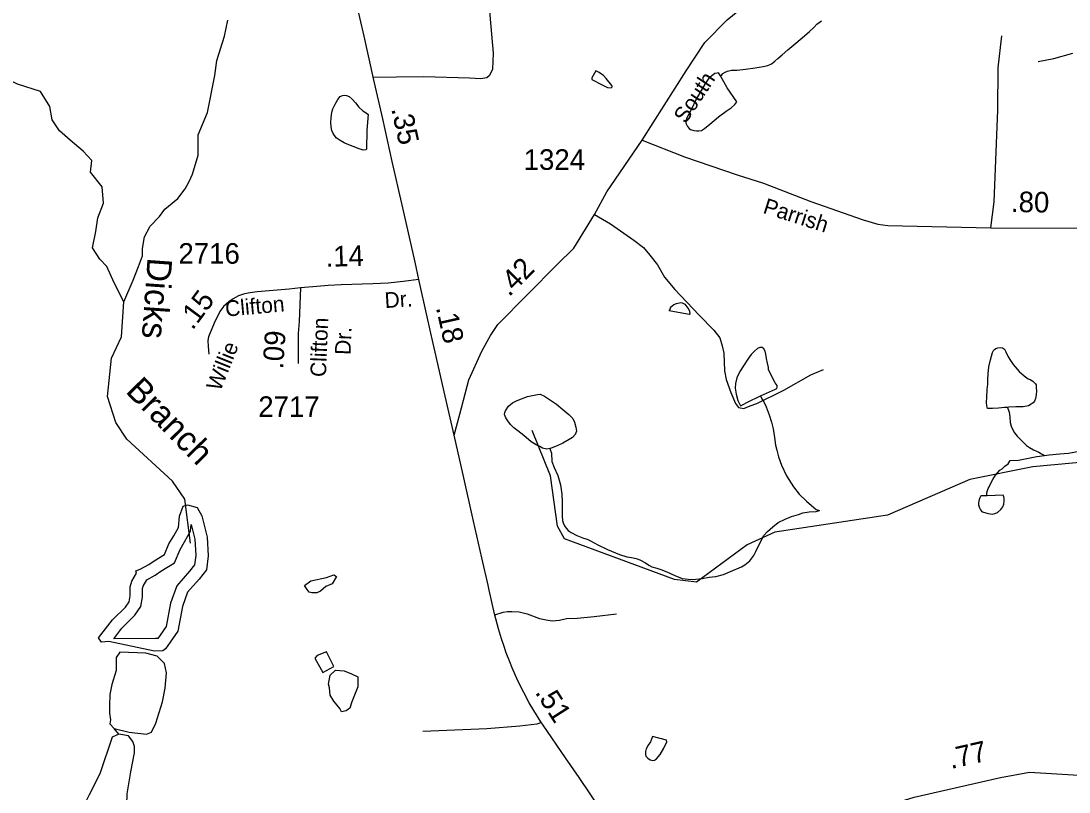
# Model space of a CAD drawing. Extents: x 2082433 to 2279600, y 546599 to 755198.
# Drawn here: x 2124031 to 2130383, y 633447 to 638124 of the extents above; entities that cross this region are included whole.
import ezdxf

# ---------------------------------------------------------------- set-up
doc = ezdxf.new("R2010")
doc.units = 0
for name, color, linetype in [('Exist Hydrographic Creek Single Shore', 7, 'Continuous'), ('Exist Hydrographic Creek Single Shore Label', 7, 'Continuous'), ('Exist Hydrographic Misc Water Feature', 7, 'Continuous'), ('Exist Hydrographic Pond Under 1500 Sq Ft', 7, 'Continuous'), ('Exist Road Non-System Type 51', 7, 'Continuous'), ('Exist Road Primary NC Attributed', 7, 'Continuous'), ('Exist Road Primary NC Service Mileage Hundredths English Label', 7, 'Continuous'), ('Exist Road Secondary Mileage Hundredths English Label', 7, 'Continuous'), ('Exist Road Secondary Type 51 Attributed', 7, 'Continuous'), ('Exist Road Secondary Type 51 Label', 7, 'Continuous'), ('Exist Road Secondary Type 51 Number Label', 7, 'Continuous')]:
    doc.layers.add(name, color=color, linetype=linetype)

msp = doc.modelspace()

# ---------------------------------------------------------------- linework, layer by layer
at = {"layer": 'Exist Hydrographic Creek Single Shore'}
msp.add_line((2124624.4, 633797.7), (2124595.7, 633832.5), dxfattribs=at)
for points in [[(2124653.1, 636420.5), (2124710.4, 636551.6), (2124743.2, 636633.6), (2124767.8, 636699.2), (2124767.8, 636744.3), (2124780.1, 636813.9), (2124812.9, 636879.5), (2124870.3, 636936.9), (2124903, 636981.9), (2124980.9, 637047.5), (2125026, 637104.9), (2125050.6, 637150), (2125071.1, 637195), (2125103.9, 637309.8), (2125103.9, 637432.7), (2125161.2, 637568), (2125206.3, 637793.4), (2125218.6, 637883.5), (2125263.7, 638031.1), (2125284.2, 638129.4)], [(2124595.7, 636535.2), (2124550.6, 636633.6), (2124509.6, 636678.7), (2124464.5, 636748.3), (2124485, 636846.7), (2124497.3, 636928.7), (2124530.1, 637018.8), (2124521.9, 637117.2), (2124452.2, 637207.3), (2124460.4, 637277), (2124407.2, 637334.4), (2124329.3, 637400), (2124263.7, 637457.3), (2124218.7, 637522.9), (2124206.4, 637604.9), (2124149, 637695), (2124009.6, 637740.1), (2123923.6, 637785.2), (2123911.3, 637818), (2123903.1, 637875.3)], [(2125059, 634956.3), (2125023.9, 635222.7), (2124949.1, 635332.5), (2124673.1, 635587.5), (2124606, 635687.2), (2124555, 635845.7), (2124579, 636078.1), (2124640.8, 636207.4), (2124653.1, 636420.5), (2124595.7, 636535.2)]]:
    msp.add_lwpolyline(points, dxfattribs=at)
for points in [[(2124501.4, 634381.7), (2124585.4, 634490.3), (2124663.3, 634568.1), (2124685.8, 634600.9), (2124692, 634635.8), (2124692, 634691.1), (2124702.2, 634725.9), (2124730.9, 634775.1), (2124726.8, 634787.4), (2124753.5, 634797.6), (2124804.7, 634826.3), (2124837.5, 634848.9), (2124901, 634887.8), (2124927.6, 634951.3), (2124956.3, 635000.5), (2124985, 635051.7), (2124991.2, 635119.3), (2125013.7, 635180.8), (2125040.3, 635189), (2125097.7, 635172.6), (2125126.4, 635121.4), (2125159.2, 634992.3), (2125165.3, 634879.6), (2125155.1, 634793.5), (2125110, 634738.2), (2125040.3, 634658.3), (2125009.6, 634572.2), (2124980.9, 634422.7), (2124935.8, 634355), (2124907.1, 634316.1), (2124890.7, 634303.8), (2124839.5, 634301.8), (2124562.9, 634359.1), (2124517.8, 634355)], [(2124592.5, 634376.8), (2124641.8, 634440.6), (2124721.2, 634520), (2124756.9, 634571.9), (2124767, 634629.2), (2124767, 634680.3), (2124771.6, 634696), (2124794, 634734.4), (2124844.3, 634762.6), (2124878.3, 634785.9), (2124960.8, 634836.5), (2124994.9, 634917.8), (2125021.4, 634963.3), (2125058.2, 635029), (2125062, 635070.2), (2125084.7, 634980.9), (2125090.1, 634882), (2125083.2, 634824), (2125052.6, 634786.6), (2124974.5, 634696.9), (2124937, 634592), (2124910.1, 634451.7), (2124874.4, 634398.1), (2124859.3, 634377.6), (2124845.7, 634377.1)], [(2124595.7, 633832.5), (2124685.8, 633810), (2124792.4, 633797.7), (2124821.1, 633810), (2124847.7, 633865.3), (2124888.7, 633994.4), (2124905.1, 634076.4), (2124913.3, 634170.6), (2124901, 634225.9), (2124855.9, 634271), (2124788.3, 634289.5), (2124630.5, 634295.6), (2124608, 634262.8), (2124608, 634182.9), (2124581.3, 634098.9), (2124569, 634037.4), (2124567, 633969.8), (2124567, 633924.7), (2124573.1, 633883.8), (2124569, 633861.2)], [(2124583.4, 633779.3), (2124509.6, 633558), (2124444.1, 633428.9), (2124399, 633340.8), (2124386.7, 633250.6), (2124380.5, 633205.5), (2124403.1, 633176.8), (2124564.9, 633203.5), (2124605.9, 633219.9), (2124655.1, 633248.5), (2124669.4, 633303.9), (2124673.5, 633435), (2124696.1, 633570.2), (2124718.6, 633685), (2124718.6, 633723.9), (2124708.4, 633752.6), (2124681.7, 633787.4), (2124624.4, 633797.7)]]:
    msp.add_lwpolyline(points, close=True, dxfattribs=at)
at = {"layer": 'Exist Hydrographic Misc Water Feature'}
for points in [[(2128271.5, 637790), (2128279.5, 637797.7), (2128285, 637805.8), (2128299.1, 637813.8), (2128313.5, 637818.1), (2128337.5, 637824.2), (2128371.5, 637824.3), (2128423, 637830.3), (2128481.4, 637838.5), (2128529.2, 637847.2), (2128556.9, 637853.1), (2128574.9, 637861.3), (2128587.2, 637869.2), (2128599.1, 637879.1), (2128618.8, 637895.2), (2128644.4, 637917.3), (2128678.5, 637947.8), (2128726.5, 637988), (2128780, 638033.9), (2128809.9, 638060.2), (2128836, 638084.2), (2128855.4, 638104.3), (2128881.7, 638124.3)], [(2130196.7, 637878.3), (2130290.2, 637896.6), (2130406.3, 637927.3)], [(2127554, 637736.7), (2127586.2, 637720.9), (2127607.9, 637718.8), (2127614.1, 637724.8), (2127613.9, 637728.9), (2127612, 637732.8), (2127577.8, 637774.9), (2127561.6, 637792.8), (2127549.3, 637800.7), (2127535.7, 637810.5), (2127515.6, 637820.4), (2127491.6, 637778.6), (2127490, 637768.3), (2127554, 637736.7)], [(2125997.8, 637380.1), (2125989.6, 637384.2), (2125965.6, 637397.9), (2125941.9, 637415.7), (2125923.6, 637441.6), (2125915.6, 637459.5), (2125911.5, 637481.6), (2125909.5, 637507.4), (2125911.1, 637535.5), (2125915.2, 637569.4), (2125921.2, 637589.6), (2125934.9, 637619.6), (2125950.7, 637647.6), (2125964.8, 637665.7), (2125979, 637671.7), (2125990.9, 637673.9), (2126004.4, 637671.9), (2126020.4, 637665.8), (2126038.6, 637650.1), (2126058.9, 637626), (2126078.8, 637600.2), (2126103.2, 637578.3), (2126122.9, 637566.4), (2126134.8, 637556.4), (2126127.4, 637460.6), (2126125.8, 637346.5), (2126121.7, 637342.7), (2126104.1, 637340.5), (2126079.7, 637348.2), (2126043.8, 637362.2), (2125997.8, 637380.1)], [(2128081.2, 636342.5), (2127959.4, 636366.2), (2127969.6, 636382.1), (2127967.2, 636388.2), (2127987.3, 636404.2), (2128003.2, 636410.3), (2128031.1, 636416.6), (2128039.1, 636414.6), (2128055.3, 636406.5), (2128067, 636390.5), (2128079.5, 636372.8), (2128083.2, 636362.9), (2128085.5, 636344.7), (2128081.2, 636342.5)], [(2128513.2, 635848.9), (2128567.8, 635874.7), (2128603.2, 635891.2), (2128611, 635894.9), (2128613.3, 635903.1), (2128613.3, 635913.3), (2128601, 635928.9), (2128585.2, 635958.8), (2128572.9, 635985), (2128562.4, 636006.9), (2128560.6, 636021), (2128554.6, 636048.6), (2128550.3, 636076.8), (2128544.6, 636102.9), (2128540.3, 636120.6), (2128534.1, 636134.9), (2128522.2, 636142.8), (2128508.1, 636142.5), (2128493.9, 636136.5), (2128476.5, 636120.5), (2128456.6, 636100.4), (2128436.5, 636072.2), (2128410.7, 636032.3), (2128386.9, 635998.2), (2128368.9, 635959.9), (2128361.3, 635924.2), (2128359.2, 635896.1), (2128365.4, 635859.9), (2128375.8, 635822.2), (2128387.9, 635798.1), (2128391.8, 635788.2), (2128445.8, 635816.5), (2128505.4, 635844.8), (2128513.2, 635848.9)], [(2130009.3, 635779.1), (2129991.4, 635779.3), (2129955.5, 635775.1), (2129919.5, 635772.8), (2129889.5, 635772.9), (2129885, 635788.5), (2129883.4, 635808.7), (2129885, 635842.5), (2129887.3, 635888.8), (2129891, 635920.7), (2129891, 635948.7), (2129892.2, 635982.5), (2129896.3, 636026.6), (2129906.1, 636068.8), (2129919.9, 636112.6), (2129926.2, 636124.6), (2129931.8, 636130.7), (2129939.6, 636136.8), (2129951.7, 636140.6), (2129967.9, 636142.7), (2129979.7, 636140.8), (2129991.6, 636133), (2130000, 636117.1), (2130013.8, 636087), (2130028.1, 636063.4), (2130044.1, 636039.4), (2130080.4, 635997.4), (2130110.6, 635971.8), (2130134.4, 635953.6), (2130148.3, 635947.9), (2130164.3, 635939.7), (2130180.5, 635921.9), (2130184.6, 635916), (2130184.6, 635897.7), (2130185, 635879.8), (2130183.2, 635855.8), (2130179.1, 635834.1), (2130173.3, 635817.9), (2130165.3, 635807.8), (2130153.4, 635799.9), (2130137.2, 635789.7), (2130105.2, 635783.6), (2130060.9, 635783.4), (2130017.3, 635781.1), (2130009.3, 635779.1)], [(2128513.2, 635848.9), (2128521.6, 635832.6), (2128533.5, 635812.9), (2128547.7, 635782.8), (2128566.1, 635735), (2128580.5, 635691.1), (2128590.5, 635649), (2128598.3, 635597.1), (2128604.7, 635551.1), (2128612.9, 635521.1), (2128622.9, 635479.4), (2128641, 635429.2), (2128671.5, 635365.4), (2128713.8, 635297.8), (2128748.2, 635253.7), (2128792.3, 635210.1), (2128822.4, 635184), (2128850.3, 635160.3), (2128870.6, 635154.4)], [(2130009.3, 635779.1), (2130019.5, 635751.2), (2130023.4, 635723.4), (2130025.9, 635687.3), (2130031.6, 635665.4), (2130041.9, 635643.5), (2130052.1, 635625.4), (2130067.9, 635605.5), (2130088.4, 635585.4), (2130124.5, 635549.6), (2130144.2, 635536), (2130168.2, 635521.8), (2130186.6, 635514.2), (2130200.4, 635508), (2130216.2, 635498.3), (2130228.5, 635492.4), (2130234.6, 635488.3)], [(2132665, 634988.9), (2132372.2, 635204.7), (2131947.2, 635344.6), (2131579.1, 635503), (2131387.2, 635533.1), (2130163.2, 635420.1), (2129781.2, 635342.6), (2129282.1, 635126.5), (2128599, 635022.2), (2128433.1, 634946.8), (2128124.9, 634720.1), (2127992.1, 634736), (2127325, 634982.4), (2127283, 635058.7), (2127239.9, 635364.7), (2127130, 635639.2)], [(2127237, 635531.4), (2127241.1, 635517.4), (2127245.2, 635501.3), (2127247.6, 635451.5), (2127262, 635415.2), (2127283.9, 635365.7), (2127299.9, 635309.7), (2127308.5, 635253.7), (2127310.6, 635207.5), (2127311.2, 635159.6), (2127310.8, 635119.5), (2127313.2, 635093.6), (2127317.3, 635079.6), (2127324.9, 635061.8), (2127335, 635047.7), (2127347.5, 635033.6), (2127365.1, 635020), (2127399.2, 635002.3), (2127439.6, 634986.5), (2127463.1, 634980.5), (2127483.6, 634970.5), (2127527.7, 634946.7), (2127585.6, 634916.9), (2127658.1, 634887.3), (2127702, 634873.3), (2127732, 634869.6), (2127760.1, 634863.8), (2127782, 634856), (2127816, 634837.9), (2127836.3, 634822.2), (2127854.2, 634812.2), (2127883.9, 634804.4), (2127908.1, 634796.3), (2127946.2, 634782.5), (2127994.4, 634761), (2128038.7, 634742.9), (2128074.2, 634737.1), (2128102.5, 634735.3), (2128160.3, 634741.5), (2128202.1, 634749.8), (2128241.9, 634753.9), (2128288.3, 634766), (2128330.3, 634784.3), (2128398, 634812.6), (2128417.9, 634824.6), (2128448.2, 634848.8), (2128471.8, 634881), (2128485.5, 634904.9), (2128495.6, 634928.9), (2128505.4, 634946.9), (2128519.2, 634976.8), (2128532.9, 635003.1), (2128554.8, 635027), (2128587.2, 635055.4), (2128620.9, 635081.5), (2128662.9, 635101.5), (2128700.4, 635117.7), (2128742.5, 635130), (2128770.3, 635140), (2128808.5, 635146), (2128850.5, 635148.2), (2128870.6, 635154.4)], [(2130234.6, 635488.3), (2130262.5, 635492.5), (2130326.3, 635498.7), (2130380.4, 635501.1), (2130444.4, 635513.3), (2130494.2, 635523.6), (2130558.2, 635535.8), (2130618.5, 635539.7), (2130644.3, 635539.8), (2130674.3, 635538.1), (2130730.4, 635528.4), (2130780.1, 635520.5)], [(2129887.5, 635242.7), (2129885.4, 635250.7), (2129885.4, 635260.8), (2129889.5, 635274.8), (2129893.2, 635286.8), (2129899.6, 635298.9), (2129909.6, 635320.9), (2129921.3, 635343), (2129937.1, 635369), (2129951.2, 635385.1), (2129962.9, 635399.1), (2129977.1, 635407.2), (2129994.9, 635423.1), (2130014.8, 635437.2), (2130026.7, 635457.3)], [(2130026.7, 635457.3), (2130076.7, 635459.4), (2130188.5, 635482.2), (2130234.6, 635488.3)], [(2129887.5, 635242.7), (2129851.8, 635242.8), (2129845.6, 635238.5), (2129841.7, 635230.5), (2129837.6, 635220.6), (2129836, 635210.8), (2129833.7, 635200.5), (2129834, 635188.7), (2129839.9, 635170.8), (2129845.8, 635158.5), (2129852.2, 635150.7), (2129857.9, 635146.6), (2129878.2, 635140.7), (2129892, 635136.9), (2129906.1, 635134.8), (2129918.2, 635133), (2129934.2, 635137.1), (2129950, 635143.2), (2129970.1, 635161.2), (2129982, 635177.3), (2129988.2, 635193.4), (2129989.8, 635213.4), (2129990, 635227.2), (2129987.7, 635237.3), (2129983.4, 635247.2), (2129887.5, 635242.7)], [(2127942.6, 633761), (2127858.7, 633782.6), (2127846.4, 633750.4), (2127833.1, 633730.5), (2127820.8, 633708.4), (2127816.9, 633692.4), (2127815.2, 633674.4), (2127818.9, 633664.5), (2127829.4, 633652.4), (2127845.2, 633642.3), (2127860.9, 633638.7), (2127871, 633640.4), (2127883.1, 633648.7), (2127905.2, 633674.6), (2127927, 633712.6), (2127944.8, 633750.9), (2127942.6, 633761)]]:
    msp.add_lwpolyline(points, dxfattribs=at)
at = {"layer": 'Exist Hydrographic Pond Under 1500 Sq Ft'}
for points in [[(2128271.5, 637790), (2128258.9, 637809.7), (2128251, 637807.7), (2128237, 637805.7), (2128225.5, 637797.8), (2128199.7, 637775.7), (2128175.9, 637739.6), (2128123.8, 637649.3), (2128092.2, 637585.1), (2128066.6, 637535.1), (2128062.9, 637521), (2128060.9, 637503.1), (2128070.5, 637483), (2128081, 637471.2), (2128089, 637465.2), (2128109.1, 637459.3), (2128125, 637457.3), (2128139, 637457.6), (2128155.2, 637459.6), (2128174.5, 637471.7), (2128206.5, 637497.7), (2128258.5, 637541.7), (2128304.3, 637576.2), (2128334.4, 637596.4), (2128358, 637616.3), (2128370.1, 637632.3), (2128310, 637718.1), (2128271.5, 637790)], [(2127237, 635531.4), (2127217.3, 635527), (2127191.4, 635533), (2127175.2, 635543.1), (2127153.1, 635553), (2127133.4, 635564.9), (2127123.4, 635570.9), (2127079.1, 635608.4), (2127042.8, 635638.2), (2127018.6, 635656.1), (2126998.5, 635676.2), (2126982.5, 635698), (2126970.4, 635716.1), (2126960.4, 635735.8), (2126962.4, 635748.1), (2126968.4, 635758.2), (2126986.2, 635787.9), (2127010.4, 635808.2), (2127037.7, 635822.3), (2127100, 635846.6), (2127161.9, 635858.7), (2127177.9, 635860.7), (2127203.8, 635847.1), (2127246, 635819.2), (2127276.1, 635799.2), (2127315.9, 635767.6), (2127352.2, 635735.8), (2127376.4, 635711.9), (2127386.2, 635690.1), (2127394.4, 635660), (2127396.9, 635635.8), (2127388.9, 635615.9), (2127373.1, 635597.6), (2127353.2, 635585.6), (2127315.1, 635563.3), (2127281.5, 635547.3), (2127245, 635533.4), (2127237, 635531.4)]]:
    msp.add_lwpolyline(points, dxfattribs=at)
for points in [[(2125749.3, 634699.3), (2125788.2, 634728), (2125882.5, 634748.5), (2125927.6, 634764.9), (2125944, 634754.6), (2125917.3, 634709.5), (2125878.4, 634693.1), (2125845.6, 634664.4), (2125823.1, 634654.2), (2125794.4, 634654.2), (2125778, 634658.3), (2125765.7, 634674.7)], [(2125810.8, 634258.7), (2125860, 634172.7), (2125927.6, 634207.5), (2125882.5, 634297.7), (2125825.1, 634275.1)], [(2125894.8, 634101), (2125905, 634156.3), (2125937.8, 634185), (2125989, 634180.9), (2126034.1, 634164.5), (2126073.1, 634146), (2126073.1, 634084.6), (2126036.2, 633994.4), (2126023.9, 633955.5), (2126001.3, 633939.1), (2125972.7, 633932.9), (2125962.4, 633953.4), (2125927.6, 633998.5), (2125905, 634033.3), (2125900.9, 634078.4)]]:
    msp.add_lwpolyline(points, close=True, dxfattribs=at)
at = {"layer": 'Exist Road Non-System Type 51'}
for points in [[(2126858.5, 638337.6), (2126873.4, 638158.2), (2126893.3, 637927.8), (2126888.3, 637830.9), (2126869.7, 637793.1), (2126853.6, 637778.2), (2126818.8, 637773.2), (2126750, 637776.8), (2126472.3, 637784.4), (2126305.9, 637783.1), (2126166.3, 637780.2)], [(2129909, 636868.9), (2129928.4, 637026), (2129952.1, 637581.5), (2129954.2, 637839.8), (2129975.7, 638033.6)], [(2127506.8, 636949.4), (2127603.7, 636893.5), (2127745.8, 636794.4), (2127803.9, 636749.2), (2127842.7, 636704), (2127887.9, 636643.7), (2127930.9, 636570.5), (2127993.4, 636495.2), (2128141.9, 636339.1), (2128230.2, 636248.7), (2128266.8, 636201.3), (2128279.7, 636154), (2128290.5, 636108.8), (2128294.8, 636001.1), (2128305.5, 635948.4), (2128333.5, 635870.9), (2128361.5, 635804.1), (2128378.7, 635778.3), (2128411, 635774), (2128449.8, 635789.1), (2128490.7, 635804.1), (2128654.3, 635883.8), (2128817.9, 635976.4), (2128895.4, 636008.6)], [(2126902.7, 634522.5), (2126953.6, 634537.7), (2126980.5, 634542), (2127006.3, 634542), (2127050.4, 634538.8), (2127097.8, 634527), (2127174.2, 634499), (2127214, 634490.4), (2127250.6, 634486.1), (2127294.8, 634489.3), (2127337.8, 634500), (2127401.3, 634502.2), (2127505.8, 634511.9), (2127639.2, 634528)], [(2127185.9, 633868.5), (2127158.1, 633858), (2127054.7, 633847.2), (2126853.6, 633830.5), (2126467, 633814.4)]]:
    msp.add_lwpolyline(points, dxfattribs=at)
at = {"layer": 'Exist Road Primary NC Attributed'}
for points in [[(2126441.2, 636555.1), (2126418.9, 636660.4), (2126374.7, 636856.4), (2126338.6, 637015.5), (2126280.5, 637270.6), (2126223.6, 637530.5), (2126167.6, 637774.3), (2126110.1, 638030.6), (2126084, 638145.5), (2126035.9, 638357.2)], [(2126655.5, 635610.8), (2126595.3, 635874.5), (2126547.3, 636088.2), (2126529.8, 636168), (2126493.6, 636329.2), (2126441.2, 636555.1)], [(2127667.3, 633163.7), (2127548, 633337.7), (2127413.7, 633534.2), (2127331.8, 633653.5), (2127196.4, 633852.7), (2127182.5, 633873.5), (2127139.3, 633941.2), (2127111.7, 633987.9), (2127078.1, 634051.4), (2127043, 634121.8), (2127007.3, 634201), (2126992.9, 634237.3), (2126971.6, 634290.6), (2126956.8, 634335.2), (2126943.4, 634376.3), (2126925.4, 634436.9), (2126901.4, 634527.4), (2126868.5, 634671.5), (2126861.6, 634702.4), (2126823.8, 634868), (2126774.3, 635089.5), (2126710.9, 635370.8), (2126655.5, 635610.8)]]:
    msp.add_lwpolyline(points, dxfattribs=at)
at = {"layer": 'Exist Road Secondary Type 51 Attributed'}
for points in [[(2127794.9, 637400.6), (2128061.9, 637821.5), (2128176, 637993.7), (2128311.6, 638130.4), (2128482.1, 638271.3), (2128682.8, 638415.2), (2128913.5, 638599.8), (2129168.3, 638812.1), (2129377.5, 639026), (2129676.2, 639314.9), (2130000, 639642.2), (2130163.6, 639779.7), (2130313.7, 639881.8), (2130447.6, 639975.7), (2130770.4, 640156.6), (2131213.5, 640409.4), (2131292.2, 640462.7), (2131332, 640494.3), (2131395.2, 640555.1), (2131451.6, 640614.6), (2131723.9, 640957.4), (2131788.7, 641056.6)], [(2126655.5, 635610.8), (2126690.7, 635738.8), (2126744.5, 635946.1), (2126824.4, 636121.7), (2126876, 636215.3), (2126921.3, 636282.1), (2127280.8, 636645.9), (2127382, 636744.9), (2127506.8, 636949.4), (2127581.2, 637086.3), (2127794.9, 637400.6)], [(2127794.9, 637400.6), (2128052.7, 637300.2), (2128371.6, 637189.9), (2128531.2, 637140.1), (2128817.5, 637029.3), (2129136.1, 636917.3), (2129224.4, 636891.5), (2129284.7, 636882.9), (2129909, 636868.9), (2130785.2, 636867.8), (2130903.6, 636893.6), (2131045.7, 636941), (2131194, 637016.3), (2131331.2, 637101.6), (2131499.7, 637219.3), (2131599, 637268.2)], [(2126441.2, 636555.1), (2126346.8, 636543.2), (2126255.7, 636533.9), (2126162.9, 636529.9), (2125970.8, 636524.1), (2125891.9, 636519.2), (2125823.5, 636513.9), (2125724.2, 636504.2)], [(2125724.2, 636504.2), (2125656.1, 636497.4), (2125462.7, 636480.1), (2125419.3, 636474.3), (2125385.5, 636467.7), (2125348.6, 636455.7), (2125317.1, 636438.8), (2125289.6, 636419.7), (2125258.9, 636391.2), (2125236.9, 636361.6), (2125201.8, 636289.6), (2125168.1, 636208.1), (2125162.3, 636186.3), (2125165, 636149), (2125169.5, 636102.3)], [(2125724.2, 636504.2), (2125715.8, 636300.8), (2125710.6, 636228.9), (2125710.6, 636111.3), (2125710.6, 636046.4)], [(2127667.3, 633163.7), (2128303.2, 633173.8), (2128639.3, 633172.6), (2128720, 633181.6), (2129018.9, 633283.2), (2129444.8, 633414.9), (2129967.9, 633534.5), (2130144.2, 633567.4), (2130541.7, 633543.5), (2131214.5, 633494), (2131282.7, 633488.4), (2131358.4, 633485.6), (2131422.7, 633488.1), (2131473.3, 633491.1), (2131533.6, 633498), (2131683.4, 633518.6)]]:
    msp.add_lwpolyline(points, dxfattribs=at)

# ---------------------------------------------------------------- texts
at = {"layer": 'Exist Hydrographic Creek Single Shore Label'}
for s, rotation, p in [('Dicks', 265.9065, (2124798.1, 636690.6)), ('Branch', 314.29814, (2124659, 635873.7))]:
    msp.add_text(s, height=150, rotation=rotation, dxfattribs=at).set_placement(p)
at = {"layer": 'Exist Road Primary NC Service Mileage Hundredths English Label'}
for s, rotation, p in [('.35', 282.36521, (2126274.4, 637590.4)), ('.18', 282.6546, (2126545.1, 636385.1)), ('.51', 302.51783, (2127143.2, 634051.4))]:
    msp.add_text(s, height=125, rotation=rotation, dxfattribs=at).set_placement(p)
at = {"layer": 'Exist Road Secondary Mileage Hundredths English Label'}
for s, rotation, p in [('.80', 359.06272, (2130030.3, 636965)), ('.14', 1.72745, (2125878.2, 636631.8)), ('.42', 45.59471, (2126989.6, 636446.8)), ('.15', 53.32954, (2125070.8, 636243.5)), ('.09', 85.86817, (2125618.8, 636009.5)), ('.77', 12.88356, (2129667.7, 633586.1))]:
    msp.add_text(s, height=125, rotation=rotation, dxfattribs=at).set_placement(p)
at = {"layer": 'Exist Road Secondary Type 51 Label'}
for s, rotation, p in [('South', 56.52723, (2128059.5, 637496.2)), ('Parrish', 342.44044, (2128522.6, 636960.2)), ('Dr.', 3.55045, (2126237.3, 636382)), ('Clifton', 5.16238, (2125272.6, 636330)), ('Clifton', 87.71105, (2125879.1, 635962.6)), ('Dr.', 87.71105, (2126027.9, 636096.7)), ('Willie', 68.12484, (2125238.8, 635872.6))]:
    msp.add_text(s, height=95, rotation=rotation, dxfattribs=at).set_placement(p)
at = {"layer": 'Exist Road Secondary Type 51 Number Label'}
for s, p in [('1324', (2127077.7, 637220.4)), ('2716', (2124985.2, 636651.1)), ('2717', (2125469, 635721.8))]:
    msp.add_text(s, height=125, dxfattribs=at).set_placement(p)

doc.saveas('drawing.dxf')
